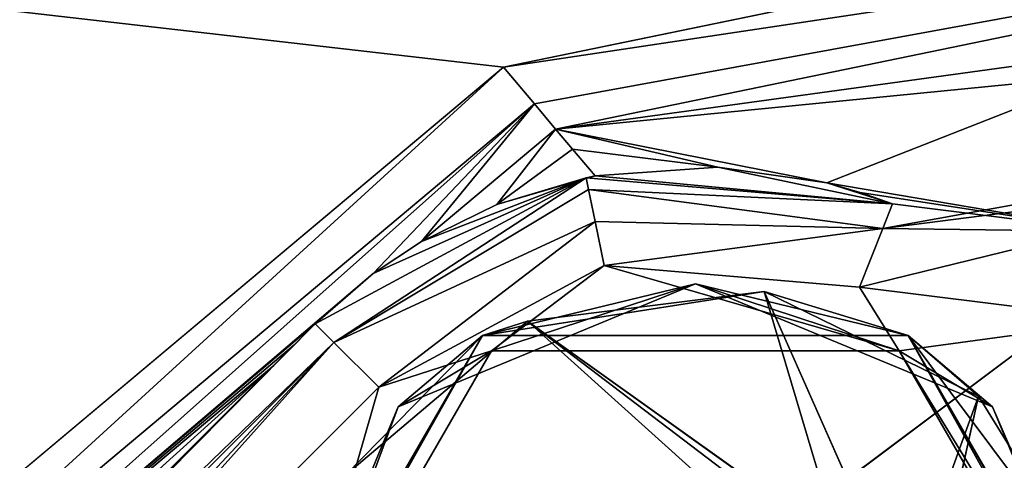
# Model space of a CAD drawing. Header units: metres. Extents: x -205 to 205, y -82 to 82.
# Tile 422 of 426: x 159.44 to 170.43, y 51.72 to 56.64. Entities that reach past the tile are written whole.
import ezdxf

# ---------------------------------------------------------------- set-up
doc = ezdxf.new("R2010")
doc.units = ezdxf.units.M
doc.layers.add('solid_PRT0003', color=7, linetype='CONTINUOUS')

msp = doc.modelspace()

# ---------------------------------------------------------------- linework, layer by layer
at = {"layer": 'solid_PRT0003'}
for points in [[(0, -75), (0, 75), (200, 75)], [(200, -75), (0, -75), (200, 75)], [(164.837662, 56.110996, 1.5), (179.536652, 59.144897, 1.5), (0, 75, 1.5)], [(155.12355, 47.959885, 1.5), (164.837662, 56.110996, 1.5), (0, 75, 1.5)], [(179.275162, 58.280056, 2.071429), (179.536652, 59.144897, 1.5), (164.837662, 56.110996, 1.5)], [(179.275162, 58.280056, 2.071429), (164.837662, 56.110996, 1.5), (165.181244, 55.70153, 1.654846)], [(179.275162, 58.280056, 2.071429), (165.181244, 55.70153, 1.654846), (165.418427, 55.418869, 2.071429)], [(176.700027, 56.53273, 3.5), (179.275162, 58.280056, 2.071429), (165.418427, 55.418869, 2.071429)], [(172.426559, 56.382923, 3.5), (176.700027, 56.53273, 3.5), (165.418427, 55.418869, 2.071429)], [(168.447052, 54.817497, 3.5), (172.426559, 56.382923, 3.5), (165.418427, 55.418869, 2.071429)], [(171.646423, 54.273975, 3.5), (172.426559, 56.382923, 3.5), (168.447052, 54.817497, 3.5)], [(155.467133, 47.550419, 1.654846), (164.837662, 56.110996, 1.5), (155.12355, 47.959885, 1.5)], [(165.181244, 55.70153, 1.654846), (164.837662, 56.110996, 1.5), (155.467133, 47.550419, 1.654846)], [(165.181244, 55.70153, 1.654846), (155.467133, 47.550419, 1.654846), (155.704315, 47.267757, 2.071429)], [(165.181244, 55.70153, 1.654846), (155.704315, 47.267757, 2.071429), (163.383057, 53.80344, 1.94626)], [(165.181244, 55.70153, 1.654846), (163.383057, 53.80344, 1.94626), (163.921677, 54.162949, 2.071429)], [(165.418427, 55.418869, 2.071429), (165.181244, 55.70153, 1.654846), (163.921677, 54.162949, 2.071429)], [(164.763519, 54.576202, 2.453265), (165.418427, 55.418869, 2.071429), (163.921677, 54.162949, 2.071429)], [(164.763519, 54.576202, 2.453265), (165.60704, 55.194096, 2.545125), (165.418427, 55.418869, 2.071429)], [(167.228745, 54.994778, 3.362932), (168.447052, 54.817497, 3.5), (165.418427, 55.418869, 2.071429)], [(165.60704, 55.194096, 2.545125), (167.228745, 54.994778, 3.362932), (165.418427, 55.418869, 2.071429)], [(164.763519, 54.576202, 2.453265), (165.858398, 54.894527, 2.942064), (165.60704, 55.194096, 2.545125)], [(165.60704, 55.194096, 2.545125), (165.858398, 54.894527, 2.942064), (167.228745, 54.994778, 3.362932)], [(169.071411, 54.309486, 13.207107), (174.129715, 54.956078, 13.207107), (173.957214, 55.192783, 12.5)], [(169.071411, 54.309486, 13.207107), (173.957214, 55.192783, 12.5), (171.646423, 54.273975, 12.5)], [(169.178818, 54.581974, 12.5), (167.228745, 54.994778, 3.362932), (165.858398, 54.894527, 2.942064)], [(169.178818, 54.581974, 12.5), (168.447052, 54.817497, 3.5), (167.228745, 54.994778, 3.362932)], [(174.129715, 54.956078, 13.207107), (168.812103, 53.651646, 13.5), (171.773285, 53.282055, 13.5)], [(169.071411, 54.309486, 13.207107), (168.812103, 53.651646, 13.5), (174.129715, 54.956078, 13.207107)], [(165.757324, 54.87442, 12.5), (163.383057, 53.80344, 1.94626), (162.735825, 53.242641, 1.96722)], [(162.735825, 53.242641, 12.5), (165.757324, 54.87442, 12.5), (162.735825, 53.242641, 1.96722)], [(162.942932, 53.035534, 13.207107), (165.757324, 54.87442, 12.5), (162.735825, 53.242641, 12.5)], [(162.942932, 53.035534, 13.207107), (165.784592, 54.743248, 13), (165.757324, 54.87442, 12.5)], [(165.757324, 54.87442, 12.5), (163.921677, 54.162949, 2.071429), (163.383057, 53.80344, 1.94626)], [(165.757324, 54.87442, 12.5), (164.763519, 54.576202, 2.453265), (163.921677, 54.162949, 2.071429)], [(165.757324, 54.87442, 12.5), (165.858398, 54.894527, 2.942064), (164.763519, 54.576202, 2.453265)], [(165.757324, 54.87442, 12.5), (169.178818, 54.581974, 12.5), (165.858398, 54.894527, 2.942064)], [(165.784592, 54.743248, 13), (169.178818, 54.581974, 12.5), (165.757324, 54.87442, 12.5)], [(162.942932, 53.035534, 13.207107), (165.859085, 54.384884, 13.366025), (165.784592, 54.743248, 13)], [(165.784592, 54.743248, 13), (169.071411, 54.309486, 13.207107), (169.178818, 54.581974, 12.5)], [(165.784592, 54.743248, 13), (165.859085, 54.384884, 13.366025), (169.071411, 54.309486, 13.207107)], [(168.816681, 54.711475, 3.5), (168.447052, 54.817497, 3.5), (169.178818, 54.581974, 12.5)], [(168.816681, 54.711475, 3.5), (171.646423, 54.273975, 3.5), (168.447052, 54.817497, 3.5)], [(168.816681, 54.711475, 3.5), (169.178818, 54.581974, 12.5), (169.178818, 54.581974, 3.5)], [(168.816681, 54.711475, 3.5), (169.178818, 54.581974, 3.5), (171.646423, 54.273975, 3.5)], [(169.071411, 54.309486, 13.207107), (171.646423, 54.273975, 12.5), (169.178818, 54.581974, 12.5)], [(169.178818, 54.581974, 3.5), (169.178818, 54.581974, 12.5), (171.646423, 54.273975, 12.5)], [(171.646423, 54.273975, 3.5), (169.178818, 54.581974, 3.5), (171.646423, 54.273975, 12.5)], [(162.942932, 53.035534, 13.207107), (163.442932, 52.535534, 13.5), (165.859085, 54.384884, 13.366025)], [(165.859085, 54.384884, 13.366025), (163.442932, 52.535534, 13.5), (165.960846, 53.895351, 13.5)], [(165.859085, 54.384884, 13.366025), (165.960846, 53.895351, 13.5), (169.071411, 54.309486, 13.207107)], [(169.071411, 54.309486, 13.207107), (165.960846, 53.895351, 13.5), (168.812103, 53.651646, 13.5)], [(164.703217, 52.940262, 13.5), (165.960846, 53.895351, 13.5), (163.442932, 52.535534, 13.5)], [(164.703217, 52.940262, 13.5), (169.253387, 52.940456, 13.5), (165.960846, 53.895351, 13.5)], [(169.253387, 52.940456, 13.5), (168.812103, 53.651646, 13.5), (165.960846, 53.895351, 13.5)], [(162.735825, 53.242641, 1.96722), (163.383057, 53.80344, 1.94626), (155.704315, 47.267757, 2.071429)], [(163.661133, 52.317337, 13.558578), (166.97847, 53.691422, 13.558578), (164.703217, 52.940262, 13.5)], [(163.661133, 52.317337, 13.558578), (164.60347, 53.113617, 13.7), (166.97847, 53.691422, 13.558578)], [(166.97847, 53.691422, 13.558578), (164.60347, 53.113617, 13.7), (169.353455, 53.113628, 13.7)], [(166.97847, 53.691422, 13.558578), (169.253387, 52.940456, 13.5), (164.703217, 52.940262, 13.5)], [(166.97847, 53.691422, 13.558578), (170.295807, 52.317337, 13.558578), (169.253387, 52.940456, 13.5)], [(166.97847, 53.691422, 13.558578), (169.353455, 53.113628, 13.7), (170.295807, 52.317337, 13.558578)], [(169.253387, 52.940456, 13.5), (171.773285, 53.282055, 13.5), (168.812103, 53.651646, 13.5)], [(167.74733, 53.602894, 17.260666), (169.353455, 53.113628, 17.098219), (164.60347, 53.113617, 17.098219)], [(165.104477, 53.273865, 17.260666), (167.74733, 53.602894, 17.260666), (164.60347, 53.113617, 17.098219)], [(168.588669, 50.782112, 18.393747), (167.74733, 53.602894, 17.260666), (165.104477, 53.273865, 17.260666)], [(167.74733, 53.602894, 17.260666), (170.139359, 52.433151, 17.260666), (169.353455, 53.113628, 17.098219)], [(169.299103, 50.101761, 18.339132), (170.139359, 52.433151, 17.260666), (167.74733, 53.602894, 17.260666)], [(169.213425, 50.290222, 18.335142), (167.74733, 53.602894, 17.260666), (168.588669, 50.782112, 18.393747)], [(169.299103, 50.101761, 18.339132), (167.74733, 53.602894, 17.260666), (169.213425, 50.290222, 18.335142)], [(153.391052, 43.790237, 12.882648), (162.942932, 53.035534, 13.207107), (162.735825, 53.242641, 12.5)], [(153.423187, 43.914734, 12.646502), (153.391052, 43.790237, 12.882648), (162.735825, 53.242641, 12.5)], [(153.457657, 43.964466, 12.5), (153.423187, 43.914734, 12.646502), (162.735825, 53.242641, 12.5)], [(162.735825, 53.242641, 12.5), (154.916046, 45.422852, 3.189029), (153.457657, 43.964466, 3.443189)], [(153.457657, 43.964466, 12.5), (162.735825, 53.242641, 12.5), (153.457657, 43.964466, 3.443189)], [(162.735825, 53.242641, 12.5), (156.186417, 46.693222, 2.993398), (154.916046, 45.422852, 3.189029)], [(162.496353, 53.003162, 2.017271), (162.735825, 53.242641, 1.96722), (155.704315, 47.267757, 2.071429)], [(162.735825, 53.242641, 12.5), (159.642014, 50.148819, 2.583395), (156.186417, 46.693222, 2.993398)], [(162.735825, 53.242641, 12.5), (162.271317, 52.77813, 2.071429), (159.642014, 50.148819, 2.583395)], [(162.735825, 53.242641, 12.5), (162.496353, 53.003162, 2.017271), (162.271317, 52.77813, 2.071429)], [(162.735825, 53.242641, 12.5), (162.735825, 53.242641, 1.96722), (162.496353, 53.003162, 2.017271)], [(163.071854, 51.552677, 17.260666), (165.104477, 53.273865, 17.260666), (164.60347, 53.113617, 17.098219)], [(166.97847, 51.580647, 18.335138), (165.104477, 53.273865, 17.260666), (163.071854, 51.552677, 17.260666)], [(168.179352, 51.080048, 18.393747), (165.104477, 53.273865, 17.260666), (167.716721, 51.285534, 18.393747)], [(166.97847, 51.580647, 18.335138), (167.716721, 51.285534, 18.393747), (165.104477, 53.273865, 17.260666)], [(168.588669, 50.782112, 18.393747), (165.104477, 53.273865, 17.260666), (168.179352, 51.080048, 18.393747)], [(169.253387, 52.940456, 13.5), (171.528473, 49, 13.5), (171.773285, 53.282055, 13.5)], [(162.22847, 49, 13.7), (162.22847, 49, 17.098219), (164.60347, 53.113617, 17.098219)], [(163.071854, 51.552677, 17.260666), (164.60347, 53.113617, 17.098219), (162.22847, 49, 17.098219)], [(164.60347, 53.113617, 13.7), (162.22847, 49, 13.7), (164.60347, 53.113617, 17.098219)], [(162.287048, 49, 13.558578), (162.22847, 49, 13.7), (164.60347, 53.113617, 13.7)], [(163.661133, 52.317337, 13.558578), (162.287048, 49, 13.558578), (164.60347, 53.113617, 13.7)], [(164.60347, 53.113617, 13.7), (164.60347, 53.113617, 17.098219), (169.353455, 53.113628, 17.098219)], [(169.353455, 53.113628, 13.7), (164.60347, 53.113617, 13.7), (169.353455, 53.113628, 17.098219)], [(169.353455, 53.113628, 13.7), (169.353455, 53.113628, 17.098219), (171.72847, 49, 17.098219)], [(171.706421, 49, 17.189507), (171.72847, 49, 17.098219), (169.353455, 53.113628, 17.098219)], [(171.72847, 49, 13.7), (169.353455, 53.113628, 13.7), (171.72847, 49, 17.098219)], [(171.645142, 49, 17.260666), (171.706421, 49, 17.189507), (169.353455, 53.113628, 17.098219)], [(171.463943, 50.287766, 17.260666), (171.645142, 49, 17.260666), (169.353455, 53.113628, 17.098219)], [(170.139359, 52.433151, 17.260666), (171.463943, 50.287766, 17.260666), (169.353455, 53.113628, 17.098219)], [(170.295807, 52.317337, 13.558578), (169.353455, 53.113628, 13.7), (171.72847, 49, 13.7)], [(153.391052, 43.790237, 12.882648), (153.569626, 43.655769, 13.211638), (162.942932, 53.035534, 13.207107)], [(153.569626, 43.655769, 13.211638), (154.021072, 43.498199, 13.462326), (162.942932, 53.035534, 13.207107)], [(154.021072, 43.498199, 13.462326), (154.40741, 43.5, 13.5), (162.942932, 53.035534, 13.207107)], [(162.942932, 53.035534, 13.207107), (154.40741, 43.5, 13.5), (163.442932, 52.535534, 13.5)], [(162.496353, 53.003162, 2.017271), (155.704315, 47.267757, 2.071429), (162.271317, 52.77813, 2.071429)], [(164.703217, 52.940262, 13.5), (163.442932, 52.535534, 13.5), (162.428467, 49, 13.5)], [(163.661133, 52.317337, 13.558578), (164.703217, 52.940262, 13.5), (162.428467, 49, 13.5)], [(171.669891, 49, 13.558578), (171.528473, 49, 13.5), (169.253387, 52.940456, 13.5)], [(170.295807, 52.317337, 13.558578), (171.669891, 49, 13.558578), (169.253387, 52.940456, 13.5)], [(162.271317, 52.77813, 2.071429), (155.704315, 47.267757, 2.071429), (155.909637, 47.023071, 2.57763)], [(159.642014, 50.148819, 2.583395), (162.271317, 52.77813, 2.071429), (155.909637, 47.023071, 2.57763)], [(162.428467, 49, 13.5), (163.442932, 52.535534, 13.5), (154.40741, 43.5, 13.5)], [(169.299103, 50.101761, 18.339132), (169.380249, 49.012154, 18.393747), (170.139359, 52.433151, 17.260666)], [(169.380249, 49.012154, 18.393747), (169.38028, 49, 18.393747), (170.139359, 52.433151, 17.260666)], [(169.38028, 49, 18.393747), (171.463943, 50.287766, 17.260666), (170.139359, 52.433151, 17.260666)], [(163.661133, 52.317337, 13.558578), (162.428467, 49, 13.5), (162.287048, 49, 13.558578)], [(170.295807, 52.317337, 13.558578), (171.72847, 49, 13.7), (171.669891, 49, 13.558578)]]:
    msp.add_3dface(points, dxfattribs=at)

doc.saveas('drawing.dxf')
